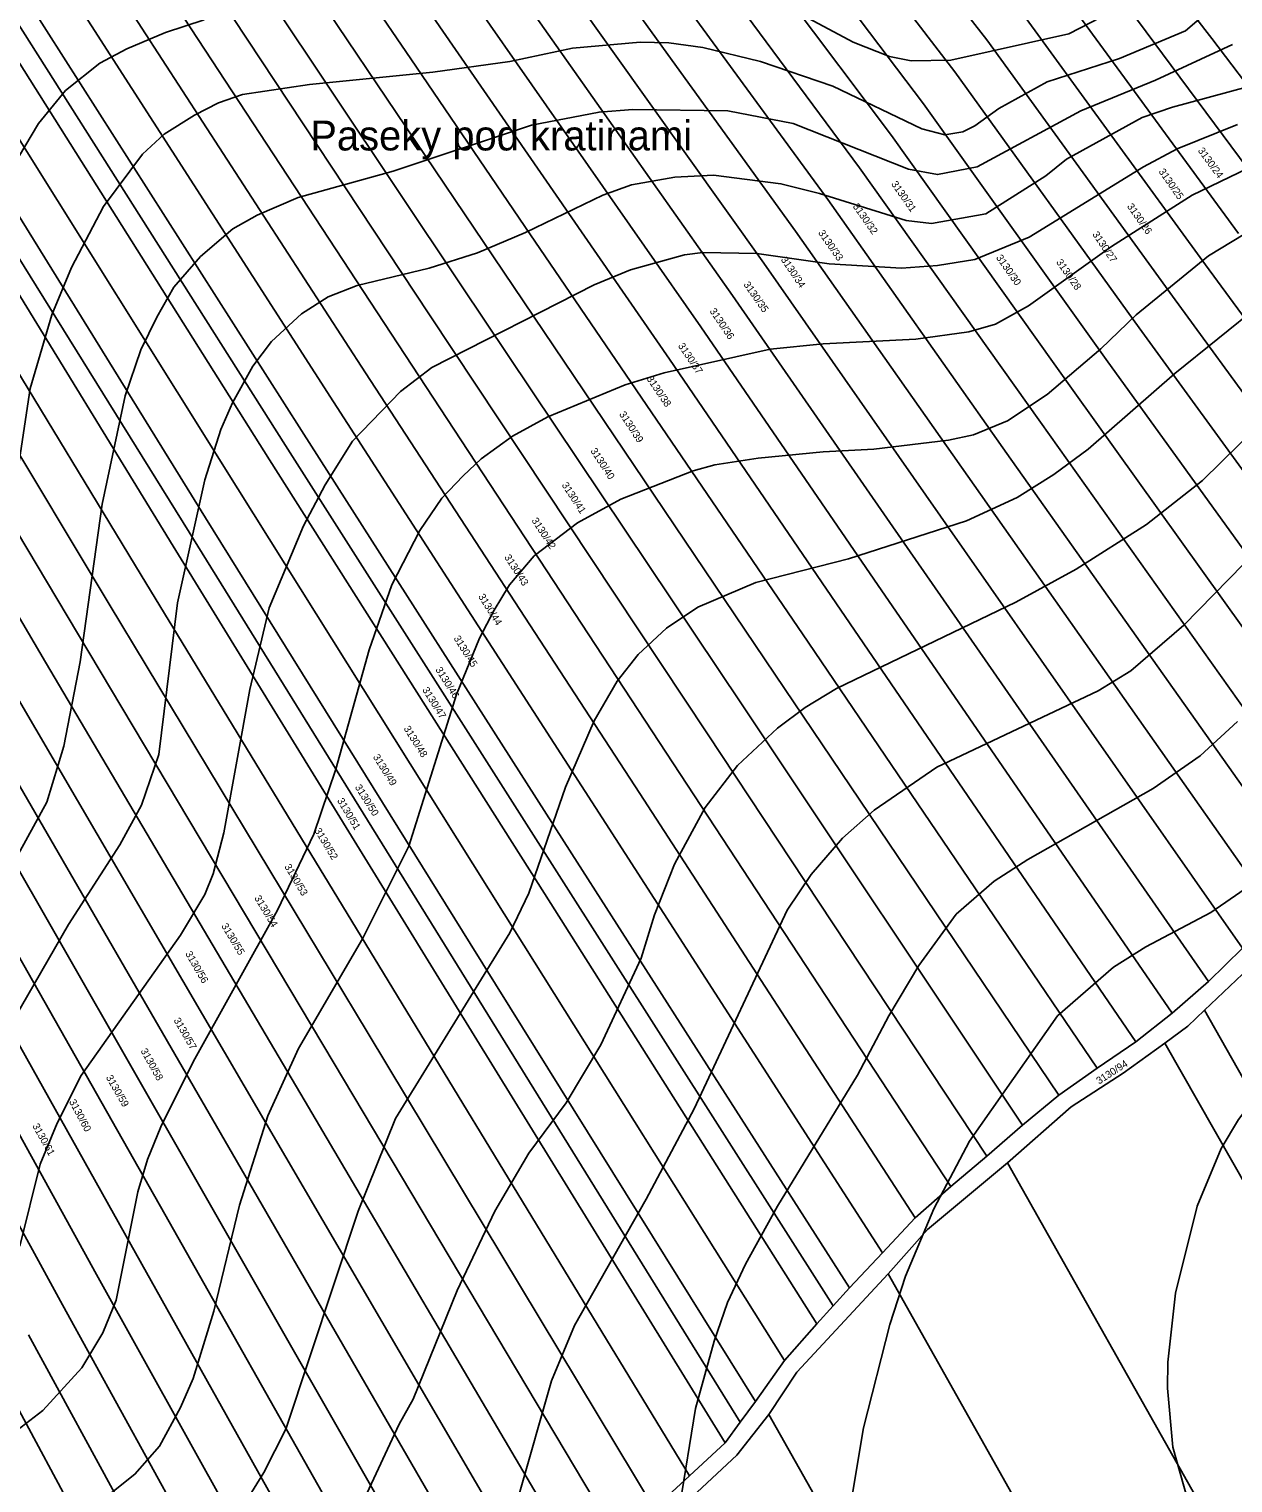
# Model space of a CAD drawing. Extents: x -555860 to -552701, y -1187050 to -1182291.
# Drawn here: x -554849.1 to -554567, y -1183613.2 to -1183272.5 of the extents above; entities that cross this region are included whole.
import ezdxf

# ---------------------------------------------------------------- set-up
doc = ezdxf.new("R2010")
doc.units = 0
for name, color, linetype in [('LEG_2b', 7, 'Continuous'), ('Level 40', 7, 'Continuous'), ('Level 41', 7, 'Continuous'), ('navrh_BV', 7, 'Continuous'), ('Parcelní čísla', 7, 'Continuous')]:
    doc.layers.add(name, color=color, linetype=linetype)

msp = doc.modelspace()

# ---------------------------------------------------------------- linework, layer by layer
at = {"layer": 'Level 40'}
for points in [[(-554565.91, -1183294.89), (-554580.02, -1183300.54), (-554587.92, -1183304.77), (-554614.73, -1183321.28), (-554627.43, -1183326.5), (-554636.18, -1183327.91), (-554644.65, -1183328.48), (-554661.58, -1183327.49), (-554678.52, -1183325.09), (-554691.22, -1183324.81), (-554695.45, -1183325.37), (-554708.15, -1183328.9), (-554716.62, -1183332.43), (-554754.72, -1183351.76), (-554762.06, -1183357.41), (-554773.27, -1183369.05), (-554779.7, -1183379.28), (-554784.78, -1183388.87), (-554792.82, -1183408.07), (-554797.34, -1183427.26), (-554803.41, -1183460.84), (-554805.95, -1183470.44), (-554807.92, -1183475.24), (-554813.57, -1183484.83), (-554836.85, -1183517.71), (-554842.49, -1183528.86), (-554846.45, -1183538.46), (-554851.24, -1183557.65)], [(-554505.81, -1183359.38), (-554514.82, -1183363.61), (-554523.85, -1183366.3), (-554532.32, -1183370.53), (-554540.08, -1183375.33), (-554550.39, -1183383.51), (-554578.47, -1183412.16), (-554590.89, -1183422.88), (-554598.51, -1183427.54), (-554636.32, -1183445.46), (-554651, -1183455.48), (-554658.48, -1183462.11), (-554665.82, -1183470.58), (-554671.46, -1183478.91), (-554693.19, -1183525.47), (-554704.48, -1183546.64), (-554721.28, -1183576.28), (-554726.64, -1183589.26), (-554734.26, -1183615.79)]]:
    msp.add_lwpolyline(points, dxfattribs=at)
at = {"layer": 'Level 41'}
for points in [[(-554424.93, -1183259.05), (-554427.76, -1183272.59), (-554434.81, -1183292.92), (-554448.07, -1183325.09), (-554461.2, -1183360.65), (-554467.55, -1183372.93), (-554474.55, -1183381.53), (-554504.66, -1183404.4), (-554521.03, -1183419.64), (-554533.87, -1183435.44), (-554552.22, -1183462.54), (-554561.82, -1183472.42), (-554572.12, -1183479.47), (-554587.36, -1183487.51), (-554594.98, -1183492.31), (-554608.1, -1183503.74), (-554628.7, -1183533.09), (-554637.03, -1183548.9), (-554643.66, -1183564.71), (-554647.33, -1183576), (-554653.54, -1183600.27), (-554656.22, -1183616.07)], [(-554572.22, -1183267.87), (-554578.04, -1183272.88), (-554593.57, -1183279.37), (-554610.5, -1183284.87), (-554621.79, -1183291.08), (-554627.43, -1183295.17), (-554630.26, -1183296.58), (-554634.49, -1183297.29), (-554639.85, -1183295.88), (-554660.74, -1183285.86), (-554677.67, -1183280.07), (-554691.22, -1183276.83), (-554699.12, -1183275.7), (-554705.9, -1183275.56), (-554721.7, -1183276.97), (-554736.38, -1183280.07), (-554754.44, -1183282.61), (-554783.37, -1183285.44), (-554799.03, -1183287.83), (-554804.68, -1183289.81), (-554810.32, -1183292.63), (-554817.38, -1183297.15), (-554822.46, -1183301.81), (-554831.63, -1183314.08), (-554839.11, -1183328.34), (-554843.77, -1183339.48), (-554848.84, -1183356.7), (-554851.81, -1183376.46)], [(-554674.57, -1183265.54), (-554655.94, -1183275.56), (-554647.47, -1183278.94), (-554642.39, -1183279.93), (-554633.08, -1183279.79), (-554605.42, -1183273.58), (-554595.54, -1183268.5)], [(-554851.53, -1183302.51), (-554846.87, -1183294.61), (-554840.52, -1183286.85), (-554832.48, -1183280.5), (-554826.13, -1183277.11), (-554817.09, -1183273.3), (-554808.06, -1183270.34)], [(-554567.04, -1183276.12), (-554585.1, -1183284.45), (-554602.6, -1183291.65), (-554626.87, -1183304.77), (-554636.18, -1183306.6), (-554642.96, -1183305.33), (-554670.05, -1183294.61), (-554685.29, -1183291.65), (-554707.59, -1183291.36), (-554715.49, -1183291.93), (-554731.3, -1183295.03), (-554763.75, -1183305.76), (-554786.05, -1183311.97), (-554795.65, -1183316.06), (-554801.29, -1183319.3), (-554808.91, -1183325.8), (-554815.12, -1183332.99), (-554819.16, -1183339.98), (-554822.88, -1183347.67), (-554826.55, -1183358.39), (-554831.91, -1183383.79), (-554837.13, -1183420.77), (-554840.94, -1183440.52), (-554844.89, -1183453.65), (-554867.33, -1183494.43)], [(-554852.66, -1183504.59), (-554839.81, -1183482.29), (-554827.82, -1183463.67), (-554822.74, -1183454.35), (-554818.65, -1183442.5), (-554814.27, -1183406.94), (-554807.92, -1183378.15), (-554804.11, -1183366.3), (-554801.43, -1183360.09), (-554796.63, -1183351.48), (-554792.26, -1183345.69), (-554785.2, -1183339.2), (-554778.99, -1183335.25), (-554772.22, -1183332.57), (-554755.29, -1183328.48), (-554744, -1183324.95), (-554732.71, -1183320.15), (-554714.64, -1183311.4), (-554707.87, -1183309), (-554697.71, -1183307.17), (-554688.68, -1183306.74), (-554672.87, -1183308.72), (-554663.84, -1183310.98), (-554643.52, -1183317.33), (-554637.59, -1183318.03), (-554624.89, -1183315.78), (-554610.78, -1183306.89), (-554605.98, -1183302.94), (-554588.2, -1183293.2), (-554581.15, -1183290.8), (-554558.91, -1183284.76)], [(-554416.97, -1183300.97), (-554426.47, -1183328.75), (-554432.83, -1183340.33), (-554437.23, -1183350.06), (-554441.44, -1183365.17), (-554445.25, -1183374.2), (-554454.43, -1183387.75), (-554467.97, -1183403.55), (-554474.18, -1183414.84), (-554489.14, -1183448.71), (-554494.93, -1183457.74), (-554498.59, -1183462.25), (-554510.87, -1183475.1), (-554532.18, -1183494.01), (-554544.6, -1183504.17), (-554555.32, -1183514.47), (-554565.62, -1183528.02), (-554569.72, -1183534.79), (-554575.36, -1183548.34), (-554580.44, -1183568.66), (-554582.24, -1183584.88), (-554582.28, -1183590.95), (-554581.01, -1183604.78), (-554576.77, -1183620.02)], [(-554563.37, -1183305.05), (-554576.49, -1183311.4), (-554595.4, -1183323.4), (-554614.88, -1183337.37), (-554622.64, -1183341.6), (-554628.85, -1183343.43), (-554641.26, -1183345.13), (-554663, -1183346.26), (-554675.41, -1183347.53), (-554700.25, -1183353.03), (-554709.42, -1183355.85), (-554727.48, -1183363.33), (-554735.81, -1183367.85), (-554743.1, -1183373.2), (-554747.38, -1183377.16), (-554752.32, -1183382.38), (-554757.54, -1183390), (-554764.04, -1183402.7), (-554769.4, -1183417.94), (-554777.16, -1183445.89), (-554782.38, -1183461.13), (-554790.85, -1183478.91), (-554810.6, -1183514.47), (-554818.22, -1183529.71), (-554821.33, -1183537.33), (-554823.58, -1183544.95), (-554828.67, -1183570.35), (-554831.77, -1183577.97), (-554836.71, -1183586.16), (-554845.88, -1183596.18), (-554852.94, -1183601.68)], [(-554550.1, -1183311.97), (-554572.68, -1183325.66), (-554589.61, -1183339.48), (-554597.94, -1183347.39), (-554610.5, -1183358.11), (-554619.81, -1183364.32), (-554627.72, -1183367.57), (-554633.64, -1183368.84), (-554651.14, -1183370.95), (-554663, -1183371.52), (-554678.24, -1183373.07), (-554688.4, -1183374.62), (-554693.48, -1183376.03), (-554710.41, -1183382.67), (-554720.57, -1183388.17), (-554730.73, -1183395.93), (-554736.52, -1183402.7), (-554740.05, -1183408.63), (-554743.56, -1183415.23), (-554748.94, -1183428.39), (-554760.08, -1183463.95), (-554770.95, -1183485.68), (-554785.91, -1183511.36), (-554793.1, -1183527.17), (-554799.74, -1183548.05), (-554805.81, -1183572.89), (-554810.6, -1183588.7), (-554813.57, -1183595.47), (-554818.51, -1183604.5), (-554824.29, -1183611.13), (-554840.24, -1183623.83)], [(-554699.69, -1183412.86), (-554692.35, -1183407.93), (-554678.8, -1183402.14), (-554657.07, -1183396.64), (-554629.41, -1183387.75), (-554617.56, -1183382.24), (-554608.95, -1183376.88), (-554600.91, -1183370.95), (-554580.58, -1183353.17), (-554560.4, -1183336.94), (-554552.36, -1183331.58), (-554532.1, -1183322.65)], [(-554673.72, -1183436.29), (-554667.23, -1183431.49), (-554659.89, -1183426.98), (-554617.84, -1183406.8), (-554603.73, -1183399.03), (-554587.22, -1183388.59), (-554574.09, -1183378.29), (-554548.27, -1183352.89), (-554536.84, -1183343.57), (-554529.22, -1183340.05), (-554519.31, -1183338.52)], [(-554948.76, -1183793.6), (-554947.2, -1183778.07), (-554941.56, -1183762.55), (-554935.49, -1183750.13), (-554927.87, -1183737.71), (-554916.3, -1183722.19), (-554888.22, -1183694.25), (-554872.69, -1183680.7), (-554819.35, -1183643.31), (-554811.73, -1183636.53), (-554804.54, -1183627.64), (-554794.09, -1183610.71), (-554788.87, -1183600.55), (-554771.94, -1183549.46), (-554763.19, -1183527.73), (-554736.38, -1183484.27), (-554732, -1183474.96), (-554723.39, -1183450.12), (-554716.62, -1183434.6), (-554711.26, -1183425.28), (-554706.32, -1183419.07), (-554699.69, -1183412.86)], [(-554696.58, -1183618.33), (-554692.91, -1183595.75), (-554688.54, -1183579.95), (-554685.43, -1183570.91), (-554681.2, -1183561.88), (-554673.72, -1183548.34), (-554654.95, -1183517.57), (-554647.61, -1183503.74), (-554640.56, -1183491.89), (-554631.81, -1183479.89), (-554622.92, -1183472.13), (-554615.02, -1183467.05), (-554585.66, -1183450.4), (-554574.66, -1183442.78), (-554565.91, -1183434.74)], [(-554849.13, -1183704.27), (-554838.54, -1183693.97), (-554816.67, -1183676.89), (-554802.98, -1183665.04), (-554793.39, -1183655.16), (-554784.21, -1183643.31), (-554778.01, -1183633.01), (-554762.34, -1183599.42), (-554759.09, -1183593.49), (-554748.79, -1183568.09), (-554739.9, -1183549.46), (-554732, -1183535.92), (-554723.25, -1183524.06), (-554715.07, -1183510.52), (-554705.61, -1183490.2), (-554702.51, -1183480.04), (-554697.85, -1183468.18), (-554690.65, -1183454.92), (-554683.03, -1183445.04), (-554673.72, -1183436.29)]]:
    msp.add_lwpolyline(points, dxfattribs=at)
at = {"layer": 'navrh_BV'}
for p, q in [((-554791.73, -1183215.56), (-554752.08, -1183272.98)), ((-554798.88, -1183221.86), (-554759.61, -1183279.45)), ((-554806.02, -1183228.28), (-554740.27, -1183325.88)), ((-554699.17, -1183227.83), (-554647, -1183297.46)), ((-554747.72, -1183332.65), (-554813.12, -1183234.65)), ((-554706.81, -1183234.42), (-554654.44, -1183304.99)), ((-554661.89, -1183312.46), (-554714.38, -1183240.66)), ((-554653.85, -1183237.43), (-554624.64, -1183275.03)), ((-554820.36, -1183241.01), (-554755.24, -1183339.43)), ((-554663.25, -1183241.85), (-554632.15, -1183282.48)), ((-554827.49, -1183247.43), (-554762.66, -1183346.26)), ((-554721.94, -1183247.14), (-554669.45, -1183319.88)), ((-554594.82, -1183244.98), (-554571.94, -1183274.7)), ((-554770.2, -1183353.03), (-554834.63, -1183253.83)), ((-554676.87, -1183327.36), (-554729.42, -1183253.68)), ((-554602.49, -1183252.6), (-554557.79, -1183312.92)), ((-554841.79, -1183260.25), (-554777.71, -1183359.82)), ((-554736.98, -1183260.08), (-554684.23, -1183334.91)), ((-554609.88, -1183259.98), (-554565.66, -1183320.36)), ((-554659.9, -1183262.96), (-554639.51, -1183289.98)), ((-554785.23, -1183366.56), (-554848.95, -1183266.59)), ((-554691.66, -1183342.26), (-554744.44, -1183266.69)), ((-554617.31, -1183267.43), (-554573.41, -1183327.72)), ((-554852.59, -1183269.75), (-554789, -1183370.03)), ((-554792.72, -1183373.39), (-554856.15, -1183272.92)), ((-554752.08, -1183272.98), (-554698.98, -1183349.81)), ((-554571.94, -1183274.7), (-554549.08, -1183304.84)), ((-554624.64, -1183275.03), (-554581.15, -1183335.11)), ((-554863.29, -1183279.39), (-554800.19, -1183380.2)), ((-554759.61, -1183279.45), (-554732.9, -1183318.79)), ((-554632.15, -1183282.48), (-554588.91, -1183342.46)), ((-554807.74, -1183387.02), (-554870.39, -1183285.71)), ((-554874.36, -1183289.36), (-554811.55, -1183390.34)), ((-554639.51, -1183289.98), (-554596.66, -1183349.89)), ((-554815.34, -1183393.66), (-554877.44, -1183292.2)), ((-554884.69, -1183298.58), (-554822.77, -1183400.48)), ((-554604.44, -1183357.2), (-554647, -1183297.46)), ((-554830.3, -1183407.24), (-554891.82, -1183304.91)), ((-554654.44, -1183304.99), (-554612.08, -1183364.58)), ((-554898.92, -1183311.49), (-554837.74, -1183414.04)), ((-554619.93, -1183371.95), (-554661.89, -1183312.46)), ((-554845.19, -1183420.85), (-554906.1, -1183317.74)), ((-554732.9, -1183318.79), (-554666.51, -1183416.18)), ((-554669.45, -1183319.88), (-554627.63, -1183379.35)), ((-554740.27, -1183325.88), (-554674.28, -1183423.61)), ((-554635.49, -1183386.62), (-554676.87, -1183327.36)), ((-554573.41, -1183327.72), (-554511.15, -1183412.48)), ((-554682.15, -1183430.6), (-554747.72, -1183332.65)), ((-554684.23, -1183334.91), (-554643.32, -1183393.97)), ((-554581.15, -1183335.11), (-554519.47, -1183419.47)), ((-554755.24, -1183339.43), (-554690.11, -1183437.6)), ((-554651.11, -1183401.42), (-554691.66, -1183342.26)), ((-554588.91, -1183342.46), (-554528.01, -1183426.4)), ((-554762.66, -1183346.26), (-554698.06, -1183444.67)), ((-554705.95, -1183451.62), (-554770.2, -1183353.03)), ((-554698.98, -1183349.81), (-554658.87, -1183408.68)), ((-554596.66, -1183349.89), (-554534.02, -1183436.74)), ((-554777.71, -1183359.82), (-554713.93, -1183458.65)), ((-554604.44, -1183357.2), (-554540.18, -1183446.95)), ((-554721.89, -1183465.72), (-554785.23, -1183366.56)), ((-554612.08, -1183364.58), (-554546.18, -1183457.34)), ((-554789, -1183370.03), (-554725.93, -1183469.12)), ((-554729.81, -1183472.69), (-554792.72, -1183373.39)), ((-554552.23, -1183467.61), (-554619.93, -1183371.95)), ((-554800.19, -1183380.2), (-554737.74, -1183479.78)), ((-554627.63, -1183379.35), (-554558.33, -1183477.93)), ((-554745.68, -1183486.77), (-554807.74, -1183387.02)), ((-554564.74, -1183487.81), (-554635.49, -1183386.62)), ((-554811.55, -1183390.34), (-554749.69, -1183490.3)), ((-554753.71, -1183493.83), (-554815.34, -1183393.66)), ((-554643.32, -1183393.97), (-554572.69, -1183495.69)), ((-554822.77, -1183400.48), (-554761.65, -1183500.9)), ((-554581.17, -1183503.1), (-554651.11, -1183401.42)), ((-554769.59, -1183507.88), (-554830.3, -1183407.24)), ((-554658.87, -1183408.68), (-554589.69, -1183509.78)), ((-554837.74, -1183414.04), (-554777.55, -1183514.88)), ((-554666.51, -1183416.18), (-554598.74, -1183515.95)), ((-554785.39, -1183522.06), (-554845.19, -1183420.85)), ((-554674.28, -1183423.61), (-554607.8, -1183522.26)), ((-554852.63, -1183427.7), (-554793.51, -1183528.97)), ((-554616.24, -1183529.36), (-554682.15, -1183430.6)), ((-554801.4, -1183536.07), (-554860.25, -1183434.4)), ((-554690.11, -1183437.6), (-554624.6, -1183536.55)), ((-554867.76, -1183441.12), (-554809.34, -1183543.11)), ((-554698.06, -1183444.67), (-554633.06, -1183543.72)), ((-554817.29, -1183550.18), (-554875.23, -1183447.9)), ((-554641.41, -1183551.01), (-554705.95, -1183451.62)), ((-554825.24, -1183557.28), (-554882.63, -1183454.71)), ((-554713.93, -1183458.65), (-554649.08, -1183559.23)), ((-554890.15, -1183461.5), (-554833.26, -1183564.35)), ((-554841.27, -1183571.41), (-554897.68, -1183468.29)), ((-554656.8, -1183567.47), (-554721.89, -1183465.72)), ((-554725.93, -1183469.12), (-554660.63, -1183571.67)), ((-554664.47, -1183575.91), (-554729.81, -1183472.69)), ((-554737.74, -1183479.78), (-554672.07, -1183584.47)), ((-554678.85, -1183594.08), (-554745.68, -1183486.77)), ((-554572.69, -1183495.69), (-554564.74, -1183487.81)), ((-554749.69, -1183490.3), (-554682.43, -1183598.95)), ((-554685.97, -1183603.79), (-554753.71, -1183493.83)), ((-554581.17, -1183503.1), (-554572.69, -1183495.69)), ((-554573.61, -1183502.4), (-554564.7, -1183493.95)), ((-554761.65, -1183500.9), (-554694.29, -1183611.46)), ((-554577.57, -1183506.16), (-554573.61, -1183502.4)), ((-554492.09, -1183646.61), (-554573.61, -1183502.4)), ((-554589.69, -1183509.78), (-554581.17, -1183503.1)), ((-554582.96, -1183510.07), (-554577.57, -1183506.16)), ((-554702.56, -1183619.18), (-554769.59, -1183507.88)), ((-554598.74, -1183515.95), (-554589.69, -1183509.78)), ((-554592.68, -1183517.12), (-554582.96, -1183510.07)), ((-554502.93, -1183650.7), (-554582.96, -1183510.07)), ((-554777.55, -1183514.88), (-554710.87, -1183626.72)), ((-554607.8, -1183522.26), (-554598.74, -1183515.95)), ((-554604.9, -1183525.02), (-554592.68, -1183517.12)), ((-554719.06, -1183634.54), (-554785.39, -1183522.06)), ((-554616.24, -1183529.36), (-554607.8, -1183522.26)), ((-554619.83, -1183538.15), (-554604.9, -1183525.02)), ((-554793.51, -1183528.97), (-554727.2, -1183642.37)), ((-554624.6, -1183536.55), (-554616.24, -1183529.36)), ((-554735.19, -1183650.56), (-554801.4, -1183536.07)), ((-554633.06, -1183543.72), (-554624.6, -1183536.55)), ((-554638.51, -1183553.76), (-554619.83, -1183538.15)), ((-554546.94, -1183667.09), (-554619.83, -1183538.15)), ((-554809.34, -1183543.11), (-554743.23, -1183658.77)), ((-554641.41, -1183551.01), (-554633.06, -1183543.72)), ((-554751.13, -1183667), (-554817.29, -1183550.18)), ((-554649.08, -1183559.23), (-554641.41, -1183551.01)), ((-554647.76, -1183564.18), (-554638.51, -1183553.76)), ((-554759.15, -1183675.26), (-554825.24, -1183557.28)), ((-554656.8, -1183567.47), (-554649.08, -1183559.23)), ((-554669.16, -1183587.22), (-554647.76, -1183564.18)), ((-554582.4, -1183680.18), (-554647.76, -1183564.18)), ((-554833.26, -1183564.35), (-554767, -1183683.5)), ((-554660.63, -1183571.67), (-554656.8, -1183567.47)), ((-554774.87, -1183691.75), (-554841.27, -1183571.41)), ((-554664.47, -1183575.91), (-554660.63, -1183571.67)), ((-554672.07, -1183584.47), (-554664.47, -1183575.91)), ((-554849.2, -1183578.42), (-554783.36, -1183699.41)), ((-554678.85, -1183594.08), (-554672.07, -1183584.47)), ((-554792.84, -1183705.1), (-554857.19, -1183585.43)), ((-554669.16, -1183587.22), (-554675.7, -1183597.11)), ((-554682.43, -1183598.95), (-554678.85, -1183594.08)), ((-554675.7, -1183597.11), (-554683.2, -1183606.67)), ((-554621.02, -1183694.24), (-554675.7, -1183597.11)), ((-554685.97, -1183603.79), (-554682.43, -1183598.95)), ((-554694.29, -1183611.46), (-554685.97, -1183603.79)), ((-554683.2, -1183606.67), (-554704.74, -1183626.65)), ((-554702.56, -1183619.18), (-554694.29, -1183611.46))]:
    msp.add_line(p, q, dxfattribs=at)

# ---------------------------------------------------------------- texts
at = {"layer": 'LEG_2b'}
for s, rotation, p in [('3130/24', 306, (-554575.27, -1183300.98)), ('3130/25', 305, (-554584.46, -1183305.87)), ('3130/31', 305, (-554647.13, -1183308.8)), ('3130/32', 305, (-554656.13, -1183314.04)), ('3130/26', 305, (-554591.87, -1183314.04)), ('3130/33', 305, (-554664.25, -1183320.25)), ('3130/27', 304, (-554599.99, -1183320.58)), ('3130/34', 304, (-554672.99, -1183326.51)), ('3130/30', 305, (-554622.55, -1183326.05)), ('3130/28', 305, (-554608.47, -1183327.11)), ('3130/35', 305, (-554681.74, -1183332.35)), ('3130/36', 304, (-554689.68, -1183338.57)), ('3130/37', 304, (-554697.08, -1183346.71)), ('3130/38', 304, (-554704.45, -1183354.42)), ('3130/39', 303, (-554710.87, -1183362.72)), ('3130/40', 303, (-554717.6, -1183371.32)), ('3130/41', 303, (-554724.33, -1183379.33)), ('3130/42', 303, (-554731.39, -1183387.64)), ('3130/43', 303, (-554737.8, -1183396.24)), ('3130/44', 302, (-554743.89, -1183405.44)), ('3130/45', 302, (-554749.66, -1183415.23)), ('3130/46', 302, (-554753.92, -1183422.58)), ('3130/47', 302, (-554757.01, -1183427.32)), ('3130/48', 302, (-554761.37, -1183436.38)), ('3130/49', 302, (-554768.56, -1183443.03)), ('3130/50', 302, (-554772.79, -1183450.12)), ('3130/51', 301, (-554776.95, -1183453.28)), ('3130/52', 301, (-554782.26, -1183460.29)), ('3130/53', 301, (-554789.31, -1183468.72)), ('3130/54', 301, (-554796.36, -1183476.09)), ('3130/55', 301, (-554804.1, -1183482.62)), ('3130/56', 300, (-554812.53, -1183489.14)), ('3130/57', 300, (-554815.26, -1183504.73)), ('3130/58', 299, (-554823, -1183511.89)), ('3130/94', 33, (-554598.31, -1183519.82)), ('3130/59', 300, (-554831.13, -1183518.14)), ('3130/60', 298, (-554839.76, -1183523.8)), ('3130/61', 299, (-554848.36, -1183529.48))]:
    msp.add_text(s, height=1.7, rotation=rotation, dxfattribs=at).set_placement(p)
at = {"layer": 'Parcelní čísla'}
msp.add_text('Paseky pod kratinami', height=7, dxfattribs=at).set_placement((-554783.19, -1183300.93))

doc.saveas('drawing.dxf')
